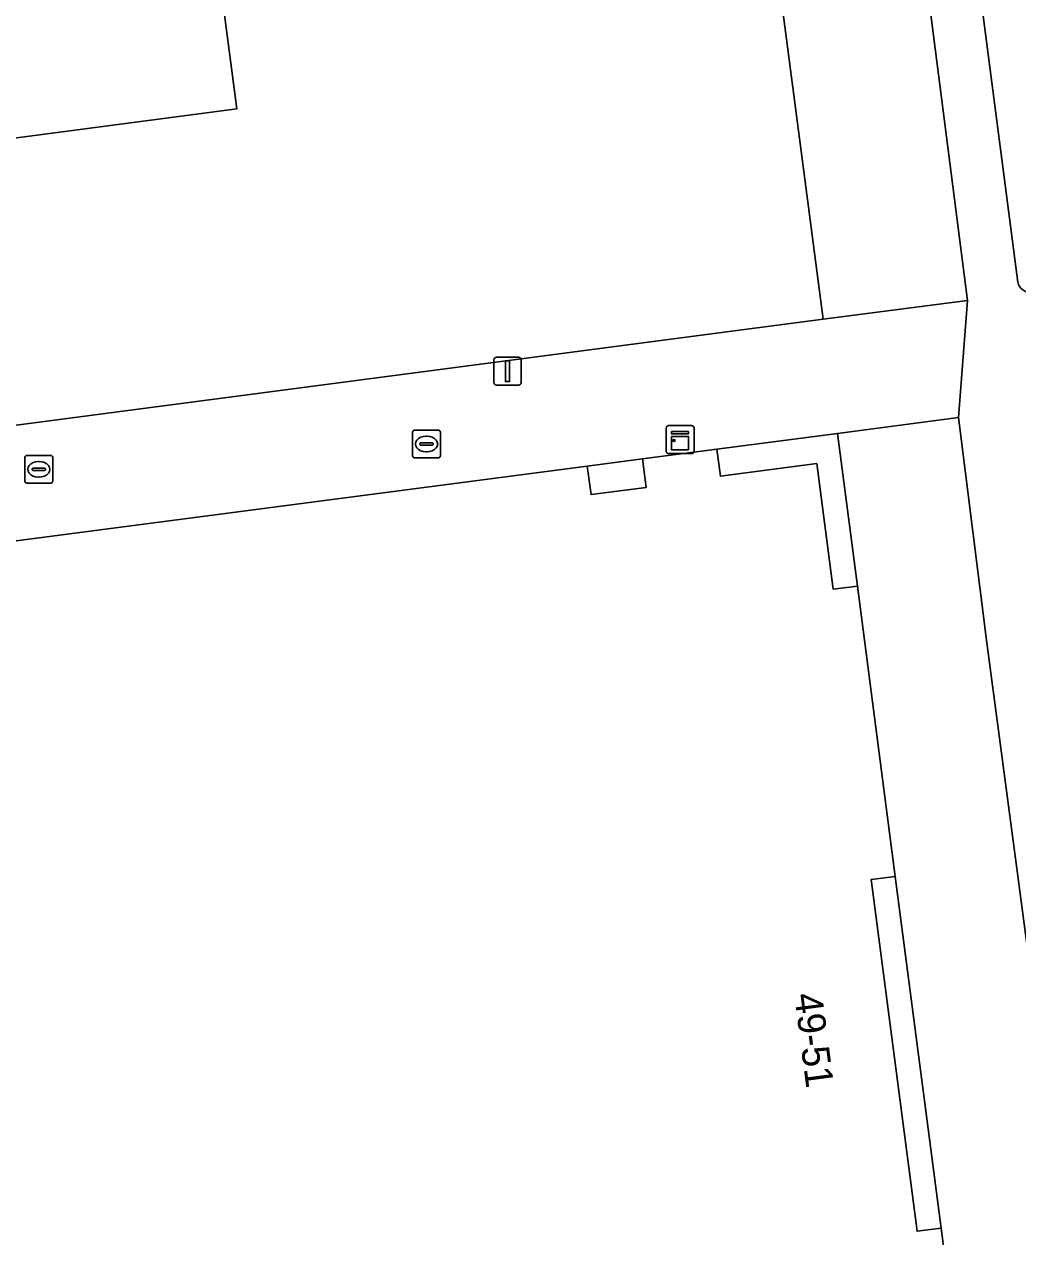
# Model space of a CAD drawing. Extents: x 160554 to 161248, y 385329 to 386506.
# Drawn here: x 161069.93 to 161105.66, y 385687.52 to 385731.11 of the extents above; entities that cross this region are included whole.
import ezdxf

# ---------------------------------------------------------------- set-up
doc = ezdxf.new("R2010")
doc.units = 0
for name, color, linetype in [('IMGEO_Brandkraan', 7, 'Continuous'), ('IMGEO_Erf', 7, 'Continuous'), ('IMGEO_Groenvoorziening', 7, 'Continuous'), ('IMGEO_Kast', 7, 'Continuous'), ('IMGEO_Lichtmast', 7, 'Continuous'), ('IMGEO_Pand', 7, 'Continuous'), ('IMGEO_Pand_nummerreeks', 7, 'Continuous'), ('IMGEO_Rioolput', 7, 'Continuous'), ('IMGEO_Voetpad_open', 7, 'Continuous')]:
    doc.layers.add(name, color=color, linetype=linetype)

msp = doc.modelspace()

# ---------------------------------------------------------------- linework, layer by layer
at = {"layer": 'IMGEO_Brandkraan'}
for p, q in [((161083.898, 385715.594), (161083.898, 385716.446)), ((161083.973, 385716.52), (161084.825, 385716.52)), ((161084.386, 385716.3), (161084.411, 385716.3)), ((161084.899, 385716.446), (161084.899, 385715.594)), ((161084.157, 385716.014), (161084.157, 385716.026)), ((161084.595, 385715.977), (161084.197, 385715.977)), ((161084.2, 385716.063), (161084.598, 385716.063)), ((161084.641, 385716.026), (161084.641, 385716.014)), ((161084.825, 385715.52), (161083.973, 385715.52)), ((161084.409, 385715.74), (161084.384, 385715.74))]:
    msp.add_line(p, q, dxfattribs=at)
for points in [[(161083.898, 385715.594), (161083.898, 385716.446)], [(161083.973, 385716.52), (161084.825, 385716.52)], [(161084.899, 385716.446), (161084.899, 385715.594)], [(161084.825, 385715.52), (161083.973, 385715.52)]]:
    msp.add_lwpolyline(points, dxfattribs=at)
for centre, radius, start, end in [((161083.975, 385716.444), 0.0765, 91.552, 178.448), ((161083.975, 385716.444), 0.0765, 91.552, 178.448), ((161084.823, 385716.444), 0.0765, 1.552, 88.448), ((161084.823, 385716.444), 0.0765, 1.552, 88.448), ((161084.197, 385716.023), 0.0403, 85.8775, 175.7526), ((161084.194, 385716.013), 0.0366, 178.938, 274.7102), ((161084.598, 385716.02), 0.043, 264.8664, 352.4533), ((161084.602, 385716.025), 0.0386, 1.7309, 96.639), ((161083.975, 385715.596), 0.0765, 181.552, 268.448), ((161083.975, 385715.596), 0.0765, 181.552, 268.448), ((161084.823, 385715.596), 0.0765, 271.552, 358.448), ((161084.823, 385715.596), 0.0765, 271.552, 358.448)]:
    msp.add_arc(centre, radius, start, end, dxfattribs=at)
for centre, major_axis, ratio, start_param, end_param in [((161084.385, 385716.02), (-0.387, 0.002), 0.722429, 4.712389, 7.853982), ((161084.41, 385716.02), (-0.39, 0.002), 0.717154, 1.570796, 4.712389)]:
    msp.add_ellipse(centre, major_axis=major_axis, ratio=ratio, start_param=start_param, end_param=end_param, dxfattribs=at)
at = {"layer": 'IMGEO_Erf'}
msp.add_lwpolyline([(161030.391, 385711.662), (161032.833, 385711.874), (161034.005, 385722.355), (161038.963, 385723.005), (161066.743, 385726.646), (161077.573, 385728.065), (161076.135, 385739.04)], dxfattribs=at)
at = {"layer": 'IMGEO_Groenvoorziening'}
msp.add_lwpolyline([(161104.309, 385732.248), (161105.661, 385721.844)], dxfattribs=at)
msp.add_arc((161106.129, 385721.944), 0.479, 192.0028, 275.2667, dxfattribs=at)
at = {"layer": 'IMGEO_Kast'}
for p, q in [((161093.095, 385716.679), (161093.936, 385716.679)), ((161093.936, 385716.679), (161093.095, 385716.679)), ((161093.02, 385715.754), (161093.02, 385716.595)), ((161093.02, 385716.595), (161093.02, 385715.754)), ((161094.02, 385716.604), (161094.02, 385715.763)), ((161094.02, 385715.763), (161094.02, 385716.604)), ((161093.945, 385715.679), (161093.104, 385715.679)), ((161093.104, 385715.679), (161093.945, 385715.679))]:
    msp.add_line(p, q, dxfattribs=at)
for points in [[(161093.215, 385716.469), (161093.815, 385716.469), (161093.815, 385716.384), (161093.215, 385716.384), (161093.215, 385716.469)], [(161093.215, 385716.294), (161093.815, 385716.294), (161093.815, 385715.805), (161093.215, 385715.805), (161093.215, 385716.294)]]:
    msp.add_lwpolyline(points, dxfattribs=at)
msp.add_circle((161093.299, 385716.143), 0.0377, dxfattribs=at)
for centre, start, end in [((161093.098, 385716.601), 92.4484, 184.2845), ((161093.098, 385716.601), 92.4484, 184.2845), ((161093.942, 385716.601), 2.4484, 94.2845), ((161093.942, 385716.601), 2.4484, 94.2845), ((161093.098, 385715.757), 182.4484, 274.2845), ((161093.098, 385715.757), 182.4484, 274.2845), ((161093.942, 385715.757), 272.4484, 4.2845), ((161093.942, 385715.757), 272.4484, 4.2845)]:
    msp.add_arc(centre, 0.0779, start, end, dxfattribs=at)
at = {"layer": 'IMGEO_Lichtmast'}
for p, q in [((161086.818, 385718.238), (161086.818, 385719.038)), ((161086.818, 385719.038), (161086.818, 385718.238)), ((161086.918, 385719.138), (161087.708, 385719.138)), ((161087.708, 385719.138), (161086.918, 385719.138)), ((161087.808, 385719.038), (161087.808, 385718.238)), ((161087.808, 385718.238), (161087.808, 385719.038)), ((161087.708, 385718.138), (161086.918, 385718.138)), ((161086.918, 385718.138), (161087.708, 385718.138))]:
    msp.add_line(p, q, dxfattribs=at)
msp.add_lwpolyline([(161087.238, 385719.013), (161087.388, 385719.013), (161087.388, 385718.263), (161087.238, 385718.263), (161087.238, 385719.013)], dxfattribs=at)
for centre, start, end in [((161086.918, 385719.038), 90, 180), ((161086.918, 385719.038), 90, 180), ((161087.708, 385719.038), 0, 90), ((161087.708, 385719.038), 360, 90), ((161086.918, 385718.238), 180, 270), ((161086.918, 385718.238), 180, 270), ((161087.708, 385718.238), 270, 0), ((161087.708, 385718.238), 270, 0)]:
    msp.add_arc(centre, 0.1, start, end, dxfattribs=at)
at = {"layer": 'IMGEO_Pand'}
msp.add_lwpolyline([(161098.665, 385720.503), (161095.436, 385745.136), (161094.985, 385745.077), (161080.694, 385743.204), (161080.504, 385744.655), (161075.485, 385743.997), (161076.135, 385739.04), (161077.573, 385728.065), (161066.743, 385726.646), (161068.084, 385716.495)], close=True, dxfattribs=at)
msp.add_lwpolyline([(161103.155, 385685.895), (161102.902, 385687.829), (161102.038, 385687.716), (161100.387, 385700.358), (161101.258, 385700.471), (161099.893, 385710.914), (161099.022, 385710.801), (161098.432, 385715.315), (161094.968, 385714.862), (161094.841, 385715.832), (161092.164, 385715.482), (161092.298, 385714.461), (161090.315, 385714.202), (161090.181, 385715.223), (161067.611, 385712.273)], dxfattribs=at)
at = {"layer": 'IMGEO_Rioolput'}
for p, q in [((161069.956, 385714.684), (161069.956, 385715.536)), ((161070.031, 385715.61), (161070.883, 385715.61)), ((161070.444, 385715.39), (161070.469, 385715.39)), ((161070.957, 385715.536), (161070.957, 385714.684)), ((161070.215, 385715.104), (161070.215, 385715.116)), ((161070.653, 385715.067), (161070.255, 385715.067)), ((161070.258, 385715.153), (161070.656, 385715.153)), ((161070.699, 385715.116), (161070.699, 385715.104)), ((161070.883, 385714.61), (161070.031, 385714.61)), ((161070.467, 385714.83), (161070.442, 385714.83))]:
    msp.add_line(p, q, dxfattribs=at)
for points in [[(161069.956, 385714.684), (161069.956, 385715.536)], [(161070.031, 385715.61), (161070.883, 385715.61)], [(161070.957, 385715.536), (161070.957, 385714.684)], [(161070.883, 385714.61), (161070.031, 385714.61)]]:
    msp.add_lwpolyline(points, dxfattribs=at)
for centre, radius, start, end in [((161070.033, 385715.534), 0.0765, 91.552, 178.448), ((161070.033, 385715.534), 0.0765, 91.552, 178.448), ((161070.881, 385715.534), 0.0765, 1.552, 88.448), ((161070.881, 385715.534), 0.0765, 1.552, 88.448), ((161070.255, 385715.113), 0.0403, 85.8775, 175.7526), ((161070.252, 385715.103), 0.0366, 178.938, 274.7102), ((161070.656, 385715.11), 0.043, 264.8664, 352.4533), ((161070.66, 385715.115), 0.0386, 1.7309, 96.639), ((161070.033, 385714.686), 0.0765, 181.552, 268.448), ((161070.033, 385714.686), 0.0765, 181.552, 268.448), ((161070.881, 385714.686), 0.0765, 271.552, 358.448), ((161070.881, 385714.686), 0.0765, 271.552, 358.448)]:
    msp.add_arc(centre, radius, start, end, dxfattribs=at)
for centre, major_axis, ratio, start_param, end_param in [((161070.443, 385715.11), (-0.387, 0.002), 0.722429, 4.712389, 7.853982), ((161070.468, 385715.11), (-0.39, 0.002), 0.717154, 1.570796, 4.712389)]:
    msp.add_ellipse(centre, major_axis=major_axis, ratio=ratio, start_param=start_param, end_param=end_param, dxfattribs=at)
at = {"layer": 'IMGEO_Voetpad_open'}
for points in [[(161091.644, 385839.67), (161090.577, 385836.855), (161089.36, 385832.82), (161089.359, 385832.428), (161093.052, 385804.928), (161093.658, 385800.418), (161096.873, 385775.58), (161099.829, 385752.532), (161099.92, 385751.819), (161100.53, 385747.059), (161103.849, 385721.182), (161103.528, 385716.968), (161104.544, 385708.871), (161105.47, 385701.933), (161107.028, 385690.183), (161107.754, 385684.63), (161108.994, 385675.141), (161109.438, 385671.741), (161109.961, 385671.806), (161111.073, 385663.16), (161112.38, 385652.994), (161113.833, 385641.697), (161115.047, 385634.843), (161117.413, 385635.068)], [(161105.661, 385721.844), (161104.309, 385732.248)], [(161026.335, 385706.665), (161028.293, 385706.709), (161028.27, 385707.025), (161038.126, 385708.333), (161061.683, 385711.481), (161067.611, 385712.273), (161090.181, 385715.223), (161092.164, 385715.482), (161094.841, 385715.832), (161099.176, 385716.399), (161103.528, 385716.968), (161103.849, 385721.182)], [(161103.849, 385721.182), (161098.665, 385720.503), (161068.084, 385716.495), (161032.833, 385711.874), (161030.391, 385711.662)]]:
    msp.add_lwpolyline(points, dxfattribs=at)
for points in [[(161100.53, 385747.059), (161094.826, 385746.297), (161094.985, 385745.077), (161095.436, 385745.136), (161098.665, 385720.503), (161103.849, 385721.182)], [(161104.544, 385708.871), (161103.528, 385716.968), (161099.176, 385716.399), (161099.893, 385710.914), (161101.258, 385700.471), (161102.902, 385687.829), (161103.155, 385685.895), (161104.808, 385673.302), (161105.078, 385671.198), (161109.438, 385671.741), (161108.994, 385675.141), (161107.754, 385684.63), (161107.028, 385690.183), (161105.47, 385701.933)], [(161094.841, 385715.832), (161094.968, 385714.862), (161098.432, 385715.315), (161099.022, 385710.801), (161099.893, 385710.914), (161099.176, 385716.399)], [(161090.181, 385715.223), (161090.315, 385714.202), (161092.298, 385714.461), (161092.164, 385715.482)], [(161101.258, 385700.471), (161100.387, 385700.358), (161102.038, 385687.716), (161102.902, 385687.829)]]:
    msp.add_lwpolyline(points, close=True, dxfattribs=at)
msp.add_arc((161106.129, 385721.944), 0.479, 192.0028, 275.2667, dxfattribs=at)

# ---------------------------------------------------------------- texts
at = {"layer": 'IMGEO_Pand_nummerreeks'}
msp.add_text('49-51', height=1, rotation=277.4405, dxfattribs=at).set_placement((161097.619, 385696.226))

doc.saveas('drawing.dxf')
